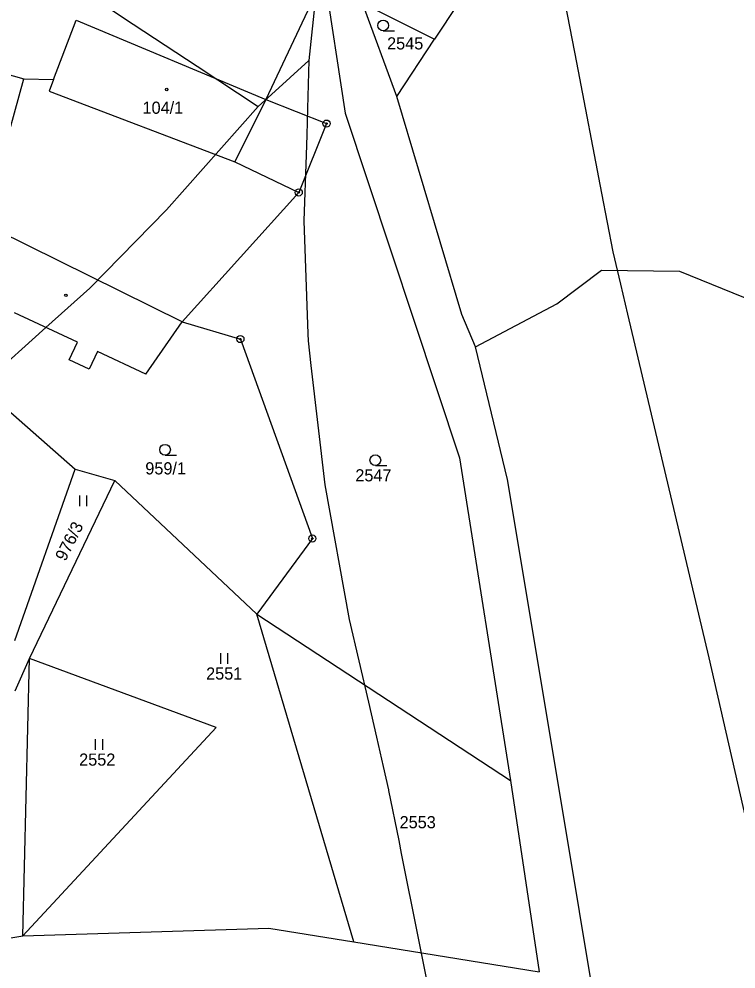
# Model space of a CAD drawing. Extents: x -546762 to -540209, y -1046851 to -1035694.
# Drawn here: x -542945.3 to -542845.1, y -1040315.5 to -1040182.7 of the extents above; entities that cross this region are included whole.
import ezdxf

# ---------------------------------------------------------------- set-up
doc = ezdxf.new("R2010")
doc.units = 0
for name, color, linetype in [('Vrstva 1', 7, 'Continuous'), ('Vrstva 18', 7, 'Continuous'), ('Vrstva 19', 7, 'Continuous'), ('Vrstva 24', 7, 'Continuous'), ('Vrstva 25', 7, 'Continuous'), ('Vrstva 3', 7, 'Continuous'), ('Vrstva 37', 7, 'Continuous'), ('Vrstva 4', 7, 'Continuous'), ('Vrstva 52', 7, 'Continuous')]:
    doc.layers.add(name, color=color, linetype=linetype)

msp = doc.modelspace()

# ---------------------------------------------------------------- linework, layer by layer
at = {"layer": 'Vrstva 1'}
for p, q in [((-542937.35, -1040182.89), (-542910.81, -1040193.98)), ((-542927.57, -1040232.35), (-542922.49, -1040225.05)), ((-542937.49, -1040245.62), (-542931.93, -1040247.21))]:
    msp.add_line(p, q, dxfattribs=at)
for points in [[(-542877.19, -1040170.43), (-542887.23, -1040185.53)], [(-542902.65, -1040176.64), (-542910.81, -1040193.98)], [(-542902.65, -1040176.64), (-542899.73, -1040195.89)], [(-542897.31, -1040180.54), (-542887.23, -1040185.53)], [(-542892.5, -1040193.56), (-542897.31, -1040180.54)], [(-542940.51, -1040191.21), (-542937.35, -1040182.89)], [(-542892.5, -1040193.56), (-542887.23, -1040185.53)], [(-542951.5, -1040189.18), (-542944.66, -1040191.08)], [(-542948.48, -1040204.83), (-542944.66, -1040191.08)], [(-542944.66, -1040191.08), (-542940.51, -1040191.21)], [(-542883.4, -1040224.01), (-542892.5, -1040193.56)], [(-542910.81, -1040193.98), (-542902.32, -1040197.35)], [(-542899.73, -1040195.89), (-542883.75, -1040244.06)], [(-542902.32, -1040197.35), (-542906.21, -1040206.97)], [(-542922.49, -1040225.05), (-542906.21, -1040206.97)], [(-542870.12, -1040222.52), (-542863.9, -1040217.83)], [(-542863.9, -1040217.83), (-542852.98, -1040217.95)], [(-542852.98, -1040217.95), (-542835.08, -1040225.23)], [(-542881.5, -1040228.54), (-542870.12, -1040222.52)], [(-542937.15, -1040227.9), (-542945.94, -1040223.81)], [(-542881.5, -1040228.54), (-542883.4, -1040224.01)], [(-542922.49, -1040225.05), (-542914.37, -1040227.46)], [(-542957.9, -1040227.73), (-542937.49, -1040245.62)], [(-542938.3, -1040230.38), (-542937.15, -1040227.9)], [(-542914.37, -1040227.46), (-542904.31, -1040255.34)], [(-542934.36, -1040229.19), (-542935.52, -1040231.67)], [(-542927.57, -1040232.35), (-542934.36, -1040229.19)], [(-542877.01, -1040247.08), (-542881.5, -1040228.54)], [(-542935.52, -1040231.67), (-542938.3, -1040230.38)], [(-542883.75, -1040244.06), (-542876.59, -1040289.15)], [(-542945.91, -1040269.59), (-542937.49, -1040245.62)], [(-542943.86, -1040272.11), (-542931.93, -1040247.21)], [(-542931.93, -1040247.21), (-542912.06, -1040265.91)], [(-542868.75, -1040296.78), (-542877.01, -1040247.08)], [(-542904.31, -1040255.34), (-542912.06, -1040265.91)], [(-542912.06, -1040265.91), (-542876.59, -1040289.15)], [(-542898.51, -1040311.7), (-542912.06, -1040265.91)], [(-542945.86, -1040276.62), (-542943.86, -1040272.11)], [(-542944.78, -1040310.88), (-542943.86, -1040272.11)], [(-542917.75, -1040281.76), (-542943.86, -1040272.11)], [(-542944.78, -1040310.88), (-542917.75, -1040281.76)], [(-542876.59, -1040289.15), (-542872.58, -1040315.87)], [(-542863.38, -1040329.08), (-542868.75, -1040296.78)], [(-542944.78, -1040310.88), (-542910.37, -1040309.79)], [(-542910.37, -1040309.79), (-542898.51, -1040311.7)], [(-542980.8, -1040316.89), (-542944.78, -1040310.88)], [(-542898.51, -1040311.7), (-542872.58, -1040315.87)]]:
    msp.add_lwpolyline(points, dxfattribs=at)
at = {"layer": 'Vrstva 24'}
for centre, radius in [((-542902.32, -1040197.35), 0.5), ((-542902.32, -1040197.35), 0.1), ((-542906.21, -1040206.97), 0.5), ((-542906.21, -1040206.97), 0.1), ((-542914.37, -1040227.46), 0.5), ((-542914.37, -1040227.46), 0.1), ((-542904.31, -1040255.34), 0.5), ((-542904.31, -1040255.34), 0.1)]:
    msp.add_circle(centre, radius, dxfattribs=at)
at = {"layer": 'Vrstva 25'}
for p, q in [((-542894.41, -1040184.38), (-542892.81, -1040184.38)), ((-542924.9, -1040243.68), (-542923.3, -1040243.68)), ((-542895.5, -1040245.14), (-542893.9, -1040245.14)), ((-542936.83, -1040250.81), (-542936.83, -1040249.31)), ((-542935.83, -1040250.81), (-542935.83, -1040249.31)), ((-542917.12, -1040272.84), (-542917.12, -1040271.34)), ((-542916.12, -1040272.84), (-542916.12, -1040271.34)), ((-542934.61, -1040284.87), (-542934.61, -1040283.37)), ((-542933.61, -1040284.87), (-542933.61, -1040283.37))]:
    msp.add_line(p, q, dxfattribs=at)
for centre, radius in [((-542894.41, -1040183.63), 0.75), ((-542924.67, -1040192.59), 0.175), ((-542938.76, -1040221.35), 0.175), ((-542924.9, -1040242.93), 0.75), ((-542895.5, -1040244.39), 0.75)]:
    msp.add_circle(centre, radius, dxfattribs=at)
at = {"layer": 'Vrstva 3'}
for points in [[(-542940.51, -1040191.21), (-542937.35, -1040182.89)], [(-542937.35, -1040182.89), (-542910.81, -1040193.98)], [(-542940.51, -1040191.21), (-542941.11, -1040192.8)], [(-542941.11, -1040192.8), (-542915.13, -1040202.68)], [(-542910.81, -1040193.98), (-542915.13, -1040202.68)]]:
    msp.add_lwpolyline(points, dxfattribs=at)
at = {"layer": 'Vrstva 37'}
msp.add_circle((-542924.67, -1040192.59), 0.175, dxfattribs=at)
at = {"layer": 'Vrstva 4'}
for p, q in [((-542910.81, -1040193.98), (-542915.13, -1040202.68)), ((-542915.13, -1040202.68), (-542906.21, -1040206.97)), ((-542922.49, -1040225.05), (-542949.83, -1040211.58))]:
    msp.add_line(p, q, dxfattribs=at)
for points in [[(-542940.51, -1040191.21), (-542941.11, -1040192.8)], [(-542941.11, -1040192.8), (-542915.13, -1040202.68)]]:
    msp.add_lwpolyline(points, dxfattribs=at)
at = {"layer": 'Vrstva 52'}
for points in [[(-542963.07, -1040114.07), (-542963.64, -1040120.38), (-542963.66, -1040120.65), (-542964.38, -1040128.25), (-542964.41, -1040128.57), (-542964.26, -1040135.89), (-542963.22, -1040143.81), (-542961.42, -1040150.24), (-542960.64, -1040152.12), (-542958.88, -1040156.37), (-542955.5, -1040161.73), (-542954.55, -1040163.24), (-542953.55, -1040164.32), (-542951.53, -1040166.5), (-542948.58, -1040169.67), (-542946.43, -1040171.4), (-542941.71, -1040175.2), (-542939.19, -1040176.89), (-542929.38, -1040183.45), (-542920.43, -1040189.33), (-542911.87, -1040194.95)], [(-542878.09, -1040158.92), (-542880.99, -1040157.21), (-542883.56, -1040156.19), (-542885.95, -1040155.59), (-542888.59, -1040155.42), (-542891.58, -1040155.67), (-542894.14, -1040156.44), (-542897.13, -1040158.15), (-542899, -1040160.03), (-542900.37, -1040162.76), (-542900.4, -1040162.84), (-542901.31, -1040165.41), (-542902.25, -1040168.82), (-542902.88, -1040171.7), (-542903.19, -1040173.09), (-542903.48, -1040175.84), (-542903.83, -1040179.2), (-542904.81, -1040188.55)], [(-542840.05, -1040310.31), (-542848.83, -1040271.99), (-542860.2, -1040223.98), (-542861.19, -1040219.81), (-542862.26, -1040215.27), (-542863.83, -1040207.08), (-542867.34, -1040188.81), (-542869.56, -1040177.28), (-542870.58, -1040172.41), (-542872.37, -1040166.6), (-542873.37, -1040164.66), (-542874.17, -1040163.1), (-542876.04, -1040160.54), (-542878.09, -1040158.92)], [(-542904.81, -1040188.55), (-542910.04, -1040193.29), (-542911.87, -1040194.95)], [(-542904.81, -1040188.55), (-542904.99, -1040195.25), (-542905.09, -1040198.97), (-542905.19, -1040201.73), (-542905.52, -1040210.92), (-542904.94, -1040226.73), (-542904.9, -1040227.7), (-542904.5, -1040231.14), (-542902.55, -1040247.83), (-542899.15, -1040266.66), (-542896.48, -1040278.22), (-542895.36, -1040283.09), (-542894.41, -1040287.21), (-542893.66, -1040290.46), (-542893.64, -1040290.56), (-542892.24, -1040297.54), (-542891.88, -1040299.34), (-542884.92, -1040334.13), (-542882.75, -1040344.99), (-542878.3, -1040372.19), (-542875, -1040398.79)], [(-542911.87, -1040194.95), (-542924.7, -1040209.39), (-542935.42, -1040220.37), (-542941.56, -1040225.85), (-542949.79, -1040233.19), (-542950.71, -1040234.03), (-542966, -1040248.09), (-542976.23, -1040256.17), (-542979.59, -1040258.82), (-542993.19, -1040267.97), (-542993.8, -1040268.4), (-542998.31, -1040271.56), (-543000.99, -1040273.43), (-543006.26, -1040277.12)]]:
    msp.add_lwpolyline(points, dxfattribs=at)

# ---------------------------------------------------------------- texts
at = {"layer": 'Vrstva 18'}
for s, p in [('2545', (-542893.86, -1040186.99)), ('959/1', (-542927.66, -1040246.38)), ('2547', (-542898.3, -1040247.35)), ('2551', (-542919.16, -1040275.05)), ('2552', (-542936.91, -1040287.08)), ('2553', (-542892.11, -1040295.83))]:
    msp.add_text(s, height=1.7, dxfattribs=at).set_placement(p)
msp.add_text('976/3', height=1.7, rotation=63, dxfattribs=at).set_placement((-542938.84, -1040258.62))
at = {"layer": 'Vrstva 19'}
msp.add_text('104/1', height=1.7, dxfattribs=at).set_placement((-542928.05, -1040195.98))

doc.saveas('drawing.dxf')
